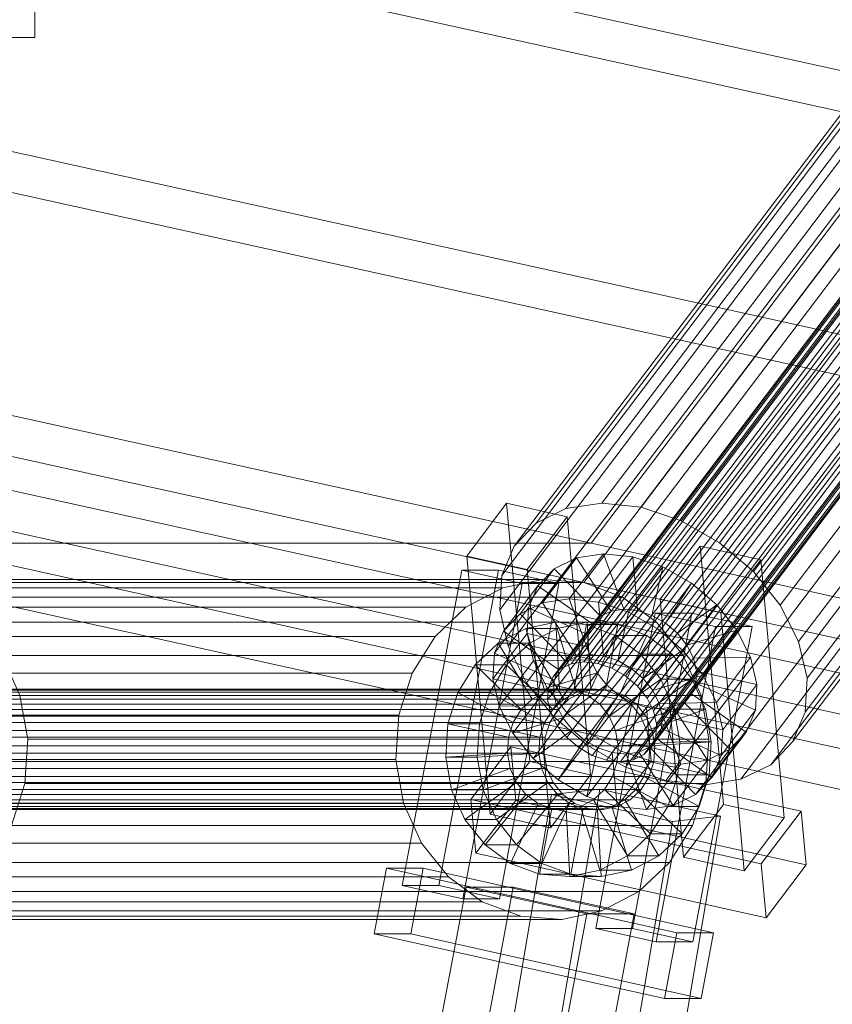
# Model space of a CAD drawing. Header units: millimetres. Extents: x -4738 to 65662, y -68080 to 6847.
# Tile 850 of 1056: x 21653 to 21774, y 1820 to 1967. Entities that reach past the tile are written whole.
import ezdxf

# ---------------------------------------------------------------- set-up
doc = ezdxf.new("R2010")
doc.units = ezdxf.units.MM
for name, color, linetype, lineweight in [('COTAS_P', 1, 'Continuous', 0), ('lateral_C02', 7, 'Continuous', 0), ('lateral_C10', 7, 'Continuous', 0)]:
    doc.layers.add(name, color=color, linetype=linetype, lineweight=lineweight)
doc.dimstyles.new('R19_100', dxfattribs={"dimtxt": 250, "dimasz": 150, "dimexe": 150, "dimexo": 80, "dimgap": 100, "dimtad": 1, "dimtih": 1, "dimtoh": 1, "dimdsep": 46, "dimcen": 0.09, "dimadec": 0, "dimazin": 0, "dimtfac": 1, "dimtdec": 4, "dimtofl": 0, "dimtmove": 0, "dimatfit": 3, "dimfxl": 1, "dimtolj": 1, "dimtzin": 0, "dimarcsym": 0})

# ---------------------------------------------------------------- blocks, each defined once
blk = doc.blocks.new('DIM_R30_4')
at = {"layer": 'COTAS_P'}
for p, q in [((15248.37, 1279.09), (24311.82, 4109.09)), ((24311.82, 4109.09), (24155.23, 4107.34)), ((24311.82, 4109.09), (24182.05, 4021.43)), ((24580.07, 3250), (24311.82, 4109.09)), ((15248.37, 1279.09), (15378.14, 1366.76)), ((15248.37, 1279.09), (15404.97, 1280.85)), ((15516.62, 420), (15248.37, 1279.09))]:
    blk.add_line(p, q, dxfattribs=at)
blk.add_text('9495 P', height=250, rotation=17.3406, dxfattribs=at).set_placement((19750.29, 2789.55))

msp = doc.modelspace()

# ---------------------------------------------------------------- linework, layer by layer
at = {"layer": 'lateral_C02'}
for p, q in [((21654.794, 1964.43), (21654.794, 1972.43)), ((21554.794, 1964.43), (21654.794, 1964.43))]:
    msp.add_line(p, q, dxfattribs=at)
at = {"layer": 'lateral_C10'}
for p, q in [((20904.735, 2151.434), (21788.789, 1956.452)), ((21787.69, 1950.571), (20903.637, 2145.554)), ((21686.976, 1888.998), (20802.922, 2083.981)), ((21737.773, 1888.998), (20853.72, 2083.981)), ((20801.824, 2078.101), (21685.877, 1883.118)), ((20852.621, 2078.101), (21736.674, 1883.118)), ((21835.006, 2021.449), (21739.351, 1894.974)), ((21829.662, 2020.641), (21734.008, 1894.167)), ((21840.874, 2020.826), (21745.22, 1894.351)), ((21825.208, 2018.457), (21729.554, 1891.982)), ((21846.868, 2018.813), (21751.214, 1892.339)), ((21844.163, 2016.945), (21733.204, 1870.234)), ((21845.741, 2017.719), (21734.782, 1871.008)), ((21847.634, 2018.005), (21736.676, 1871.295)), ((21849.714, 2017.784), (21738.755, 1871.074)), ((21851.838, 2017.071), (21740.879, 1870.361)), ((21843.007, 2015.736), (21732.049, 1869.025)), ((21853.861, 2015.914), (21742.902, 1869.204)), ((21852.579, 2015.549), (21756.925, 1889.074)), ((21821.947, 2015.045), (21726.293, 1888.57)), ((21842.353, 2014.174), (21731.394, 1867.464)), ((21855.646, 2014.393), (21744.688, 1867.683)), ((21731.286, 1865.656), (21842.245, 2012.367)), ((21857.072, 2012.611), (21746.113, 1865.9)), ((21857.617, 2011.255), (21761.963, 1884.781)), ((21820.101, 2010.638), (21724.447, 1884.164)), ((21842.691, 2010.436), (21731.732, 1863.726)), ((21858.04, 2010.689), (21747.081, 1863.978)), ((21843.659, 2008.514), (21732.7, 1861.804)), ((21858.486, 2008.758), (21747.527, 1862.048)), ((21845.084, 2006.732), (21734.125, 1860.022)), ((21858.377, 2006.951), (21747.419, 1860.24)), ((21724.142, 1879.062), (21819.796, 2005.537)), ((21846.87, 2005.211), (21735.911, 1858.5)), ((21857.723, 2005.389), (21746.765, 1858.679)), ((21861.64, 2006.225), (21765.986, 1879.751)), ((21848.893, 2004.054), (21737.934, 1857.344)), ((21856.568, 2004.18), (21745.609, 1857.47)), ((21851.017, 2003.341), (21740.058, 1856.631)), ((21853.096, 2003.12), (21742.138, 1856.41)), ((21854.99, 2003.406), (21744.031, 1856.696)), ((21864.373, 2000.801), (21768.719, 1874.326)), ((21821.053, 2000.088), (21725.399, 1873.614)), ((21823.786, 1994.664), (21728.132, 1868.19)), ((21865.63, 1995.352), (21769.976, 1868.878)), ((21865.325, 1990.251), (21769.671, 1863.776)), ((21827.809, 1989.634), (21732.155, 1863.159)), ((21863.479, 1985.844), (21767.825, 1859.37)), ((21832.847, 1985.34), (21737.193, 1858.866)), ((21838.558, 1982.076), (21742.904, 1855.602)), ((21860.218, 1982.432), (21764.564, 1855.958)), ((21844.552, 1980.064), (21748.898, 1853.589)), ((21855.764, 1980.248), (21760.11, 1853.774)), ((21850.421, 1979.44), (21754.766, 1852.966)), ((22494.427, 1761.469), (21610.374, 1956.452)), ((21737.773, 1888.998), (21788.789, 1956.452)), ((21609.275, 1950.571), (22493.328, 1755.589)), ((21787.69, 1950.571), (21736.674, 1883.118)), ((21725.171, 1894.949), (21719.22, 1887.079)), ((21734.194, 1892.944), (21725.171, 1894.949)), ((21728.647, 1856.434), (21725.171, 1894.949)), ((21734.008, 1894.167), (21739.351, 1894.974)), ((21739.351, 1894.974), (21745.22, 1894.351)), ((21729.554, 1891.982), (21734.008, 1894.167)), ((21745.22, 1894.351), (21751.214, 1892.339)), ((21726.293, 1888.57), (21729.554, 1891.982)), ((21728.242, 1885.075), (21734.194, 1892.944)), ((21734.194, 1892.944), (21737.669, 1854.429)), ((21751.214, 1892.339), (21756.925, 1889.074)), ((22520.231, 1694.015), (21636.178, 1888.998)), ((21636.178, 1888.998), (21686.976, 1888.998)), ((22571.029, 1694.015), (21686.976, 1888.998)), ((21686.976, 1888.998), (21737.773, 1888.998)), ((22621.826, 1694.015), (21737.773, 1888.998)), ((21756.925, 1889.074), (21761.963, 1884.781)), ((21724.447, 1884.164), (21726.293, 1888.57)), ((21739.593, 1887.434), (21734.491, 1880.688)), ((21739.593, 1887.434), (21735.596, 1886.829)), ((21742.627, 1879.164), (21739.593, 1887.434)), ((21743.983, 1886.967), (21739.593, 1887.434)), ((21754.043, 1888.534), (21748.091, 1880.664)), ((21763.065, 1886.529), (21754.043, 1888.534)), ((21757.518, 1850.019), (21754.043, 1888.534)), ((21719.22, 1887.079), (21728.242, 1885.075)), ((21719.22, 1887.079), (21722.695, 1848.564)), ((21735.596, 1886.829), (21730.494, 1880.084)), ((21735.596, 1886.829), (21732.264, 1885.195)), ((21740.734, 1878.878), (21735.596, 1886.829)), ((21743.983, 1886.967), (21738.881, 1880.222)), ((21744.707, 1878.943), (21743.983, 1886.967)), ((21748.466, 1885.462), (21743.983, 1886.967)), ((21757.113, 1878.659), (21763.065, 1886.529)), ((21763.065, 1886.529), (21766.54, 1848.014)), ((21718.465, 1884.977), (21709.608, 1837.952)), ((21715.078, 1837.952), (21723.936, 1884.977)), ((21723.936, 1884.977), (21718.465, 1884.977)), ((21718.465, 1884.977), (21727.484, 1882.972)), ((21732.954, 1882.972), (21723.936, 1884.977)), ((21732.264, 1885.195), (21727.163, 1878.45)), ((21731.717, 1846.56), (21728.242, 1885.075)), ((21732.264, 1885.195), (21729.825, 1882.643)), ((21739.156, 1878.104), (21732.264, 1885.195)), ((21748.466, 1885.462), (21743.365, 1878.717)), ((21746.831, 1878.23), (21748.466, 1885.462)), ((21752.738, 1883.02), (21748.466, 1885.462)), ((21761.963, 1884.781), (21765.986, 1879.751)), ((21730.586, 1883.588), (21628.991, 1883.588)), ((21685.877, 1883.118), (21635.079, 1883.118)), ((21635.079, 1883.118), (22519.132, 1688.135)), ((21736.674, 1883.118), (21635.079, 1883.118)), ((21736.674, 1883.118), (21685.877, 1883.118)), ((21685.877, 1883.118), (22569.93, 1688.135)), ((21724.142, 1879.062), (21724.447, 1884.164)), ((21730.586, 1883.588), (21724.593, 1882.331)), ((21736.674, 1883.118), (21730.586, 1883.588)), ((21736.674, 1883.118), (22620.727, 1688.135)), ((21742.443, 1880.952), (21736.674, 1883.118)), ((21752.738, 1883.02), (21747.637, 1876.275)), ((21748.854, 1877.074), (21752.738, 1883.02)), ((21756.507, 1879.808), (21752.738, 1883.02)), ((21724.593, 1882.331), (21622.998, 1882.331)), ((21718.626, 1835.947), (21727.484, 1882.972)), ((21724.593, 1882.331), (21719.104, 1879.431)), ((21732.954, 1882.972), (21724.096, 1835.947)), ((21729.825, 1882.643), (21724.723, 1875.898)), ((21727.484, 1882.972), (21732.954, 1882.972)), ((21729.825, 1882.643), (21728.444, 1879.347)), ((21738, 1876.895), (21729.825, 1882.643)), ((21742.443, 1880.952), (21640.848, 1880.952)), ((21727.163, 1878.45), (21730.494, 1880.084)), ((21730.494, 1880.084), (21734.491, 1880.688)), ((21730.494, 1880.084), (21735.632, 1872.133)), ((21734.491, 1880.688), (21737.526, 1872.419)), ((21734.491, 1880.688), (21738.881, 1880.222)), ((21738.881, 1880.222), (21739.605, 1872.198)), ((21738.881, 1880.222), (21743.365, 1878.717)), ((21747.499, 1877.238), (21742.443, 1880.952)), ((21748.091, 1880.664), (21757.113, 1878.659)), ((21748.091, 1880.664), (21751.566, 1842.149)), ((21719.104, 1879.431), (21617.509, 1879.431)), ((21719.104, 1879.431), (21714.493, 1875.086)), ((21728.444, 1879.347), (21723.342, 1872.601)), ((21725.399, 1873.614), (21724.142, 1879.062)), ((21728.444, 1879.347), (21728.216, 1875.531)), ((21737.346, 1875.334), (21728.444, 1879.347)), ((21735.632, 1872.133), (21740.734, 1878.878)), ((21737.526, 1872.419), (21742.627, 1879.164)), ((21739.156, 1878.104), (21740.734, 1878.878)), ((21739.605, 1872.198), (21744.707, 1878.943)), ((21740.734, 1878.878), (21742.627, 1879.164)), ((21743.365, 1878.717), (21741.729, 1871.485)), ((21742.627, 1879.164), (21744.707, 1878.943)), ((21743.365, 1878.717), (21747.637, 1876.275)), ((21744.707, 1878.943), (21746.831, 1878.23)), ((21750.639, 1875.552), (21756.507, 1879.808)), ((21756.507, 1879.808), (21751.406, 1873.063)), ((21759.516, 1876.046), (21756.507, 1879.808)), ((21760.588, 1840.144), (21757.113, 1878.659)), ((21765.986, 1879.751), (21768.719, 1874.326)), ((21747.499, 1877.238), (21645.904, 1877.238)), ((21724.723, 1875.898), (21727.163, 1878.45)), ((21727.163, 1878.45), (21734.054, 1871.359)), ((21728.019, 1876.259), (21732.502, 1877.2)), ((21732.502, 1877.2), (21733.053, 1867.218)), ((21737.191, 1877.2), (21732.502, 1877.2)), ((21732.502, 1877.2), (21737.056, 1876.848)), ((21737.191, 1877.2), (21732.708, 1876.259)), ((21734.054, 1871.359), (21739.156, 1878.104)), ((21737.742, 1867.218), (21737.191, 1877.2)), ((21741.745, 1876.848), (21737.191, 1877.2)), ((21738, 1876.895), (21739.156, 1878.104)), ((21747.323, 1878.562), (21738.465, 1831.536)), ((21741.729, 1871.485), (21746.831, 1878.23)), ((21743.936, 1831.536), (21752.794, 1878.562)), ((21746.831, 1878.23), (21748.854, 1877.074)), ((21752.794, 1878.562), (21747.323, 1878.562)), ((21747.323, 1878.562), (21756.341, 1876.557)), ((21751.498, 1872.229), (21747.499, 1877.238)), ((21761.812, 1876.557), (21752.794, 1878.562)), ((21723.342, 1872.601), (21724.723, 1875.898)), ((21723.913, 1874.09), (21728.019, 1876.259)), ((21724.723, 1875.898), (21732.899, 1870.15)), ((21728.019, 1876.259), (21730.93, 1866.772)), ((21732.708, 1876.259), (21728.019, 1876.259)), ((21732.708, 1876.259), (21728.602, 1874.09)), ((21735.619, 1866.772), (21732.708, 1876.259)), ((21732.899, 1870.15), (21738, 1876.895)), ((21737.056, 1876.848), (21735.211, 1867.051)), ((21741.745, 1876.848), (21737.056, 1876.848)), ((21737.056, 1876.848), (21741.371, 1875.228)), ((21737.346, 1875.334), (21738, 1876.895)), ((21739.9, 1867.051), (21741.745, 1876.848)), ((21746.06, 1875.228), (21741.745, 1876.848)), ((21743.753, 1870.328), (21748.854, 1877.074)), ((21747.637, 1876.275), (21743.753, 1870.328)), ((21747.484, 1829.532), (21756.341, 1876.557)), ((21747.637, 1876.275), (21751.406, 1873.063)), ((21748.854, 1877.074), (21750.639, 1875.552)), ((21752.065, 1873.77), (21759.516, 1876.046)), ((21761.812, 1876.557), (21752.954, 1829.532)), ((21759.516, 1876.046), (21754.415, 1869.3)), ((21756.341, 1876.557), (21761.812, 1876.557)), ((21761.561, 1871.988), (21759.516, 1876.046)), ((21714.493, 1875.086), (21612.899, 1875.086)), ((21714.493, 1875.086), (21711.074, 1869.593)), ((21723.114, 1868.785), (21728.216, 1875.531)), ((21728.216, 1875.531), (21737.238, 1873.526)), ((21728.216, 1875.531), (21729.156, 1871.455)), ((21732.245, 1868.588), (21737.346, 1875.334)), ((21737.238, 1873.526), (21737.346, 1875.334)), ((21741.371, 1875.228), (21737.255, 1866.284)), ((21746.06, 1875.228), (21741.371, 1875.228)), ((21741.371, 1875.228), (21745.153, 1872.45)), ((21741.944, 1866.284), (21746.06, 1875.228)), ((21745.538, 1868.807), (21750.639, 1875.552)), ((21749.842, 1872.45), (21746.06, 1875.228)), ((21750.639, 1875.552), (21752.065, 1873.77)), ((21768.719, 1874.326), (21769.976, 1868.878)), ((21720.464, 1870.84), (21723.913, 1874.09)), ((21723.913, 1874.09), (21728.985, 1865.745)), ((21728.602, 1874.09), (21723.913, 1874.09)), ((21728.602, 1874.09), (21725.153, 1870.84)), ((21728.132, 1868.19), (21725.399, 1873.614)), ((21733.674, 1865.745), (21728.602, 1874.09)), ((21737.238, 1873.526), (21732.137, 1866.781)), ((21737.684, 1871.595), (21737.238, 1873.526)), ((21751.406, 1873.063), (21745.538, 1868.807)), ((21746.963, 1867.025), (21752.065, 1873.77)), ((21751.406, 1873.063), (21754.415, 1869.3)), ((21752.065, 1873.77), (21753.033, 1871.848)), ((21649.903, 1872.229), (21652.573, 1866.266)), ((21751.498, 1872.229), (21649.903, 1872.229)), ((21723.114, 1868.785), (21723.342, 1872.601)), ((21723.342, 1872.601), (21732.245, 1868.588)), ((21729.156, 1871.455), (21724.055, 1864.71)), ((21737.684, 1871.595), (21729.156, 1871.455)), ((21729.156, 1871.455), (21731.2, 1867.398)), ((21732.582, 1864.85), (21737.684, 1871.595)), ((21734.054, 1871.359), (21732.899, 1870.15)), ((21735.632, 1872.133), (21734.054, 1871.359)), ((21734.782, 1871.008), (21736.676, 1871.295)), ((21737.526, 1872.419), (21735.632, 1872.133)), ((21736.676, 1871.295), (21738.755, 1871.074)), ((21739.605, 1872.198), (21737.526, 1872.419)), ((21738.652, 1869.673), (21737.684, 1871.595)), ((21745.153, 1872.45), (21739.046, 1864.968)), ((21741.729, 1871.485), (21739.605, 1872.198)), ((21743.753, 1870.328), (21741.729, 1871.485)), ((21743.735, 1864.968), (21749.842, 1872.45)), ((21749.842, 1872.45), (21745.153, 1872.45)), ((21745.153, 1872.45), (21748.145, 1868.703)), ((21747.932, 1865.103), (21753.033, 1871.848)), ((21752.834, 1868.703), (21749.842, 1872.45)), ((21754.168, 1866.266), (21751.498, 1872.229)), ((21753.033, 1871.848), (21761.561, 1871.988)), ((21753.033, 1871.848), (21753.478, 1869.917)), ((21761.561, 1871.988), (21756.459, 1865.243)), ((21762.501, 1867.913), (21761.561, 1871.988)), ((21717.907, 1866.731), (21720.464, 1870.84)), ((21720.464, 1870.84), (21727.351, 1864.205)), ((21725.153, 1870.84), (21720.464, 1870.84)), ((21725.153, 1870.84), (21722.596, 1866.731)), ((21732.04, 1864.205), (21725.153, 1870.84)), ((21732.049, 1869.025), (21733.204, 1870.234)), ((21732.899, 1870.15), (21732.245, 1868.588)), ((21733.204, 1870.234), (21734.782, 1871.008)), ((21738.755, 1871.074), (21740.879, 1870.361)), ((21740.879, 1870.361), (21742.902, 1869.204)), ((21745.538, 1868.807), (21743.753, 1870.328)), ((21748.377, 1863.172), (21753.478, 1869.917)), ((21753.478, 1869.917), (21753.37, 1868.11)), ((21753.478, 1869.917), (21762.501, 1867.913)), ((21711.074, 1869.593), (21609.48, 1869.593)), ((21711.074, 1869.593), (21709.081, 1863.326)), ((21732.137, 1866.781), (21723.114, 1868.785)), ((21724.055, 1864.71), (21723.114, 1868.785)), ((21738.652, 1869.673), (21731.2, 1867.398)), ((21731.394, 1867.464), (21732.049, 1869.025)), ((21732.245, 1868.588), (21732.137, 1866.781)), ((21733.55, 1862.928), (21738.652, 1869.673)), ((21740.077, 1867.891), (21738.652, 1869.673)), ((21748.145, 1868.703), (21740.463, 1863.193)), ((21742.902, 1869.204), (21744.688, 1867.683)), ((21745.152, 1863.193), (21752.834, 1868.703)), ((21746.963, 1867.025), (21745.538, 1868.807)), ((21754.415, 1869.3), (21746.963, 1867.025)), ((21752.834, 1868.703), (21748.145, 1868.703)), ((21748.145, 1868.703), (21750.142, 1864.242)), ((21754.831, 1864.242), (21752.834, 1868.703)), ((21754.415, 1869.3), (21756.459, 1865.243)), ((21769.976, 1868.878), (21769.671, 1863.776)), ((21738.524, 1867.218), (21622.862, 1867.218)), ((21740.681, 1867.051), (21625.019, 1867.051)), ((21731.2, 1867.398), (21726.099, 1860.652)), ((21732.155, 1863.159), (21728.132, 1868.19)), ((21733.053, 1867.218), (21730.93, 1866.772)), ((21731.2, 1867.398), (21734.21, 1863.635)), ((21731.286, 1865.656), (21731.394, 1867.464)), ((21733.053, 1867.218), (21737.742, 1867.218)), ((21735.211, 1867.051), (21733.053, 1867.218)), ((21740.077, 1867.891), (21734.21, 1863.635)), ((21734.976, 1861.146), (21740.077, 1867.891)), ((21735.211, 1867.051), (21739.9, 1867.051)), ((21737.255, 1866.284), (21735.211, 1867.051)), ((21735.619, 1866.772), (21737.742, 1867.218)), ((21738.524, 1867.218), (21736.4, 1866.772)), ((21737.742, 1867.218), (21739.9, 1867.051)), ((21740.681, 1867.051), (21738.524, 1867.218)), ((21739.9, 1867.051), (21741.944, 1866.284)), ((21741.863, 1866.37), (21740.077, 1867.891)), ((21742.725, 1866.284), (21740.681, 1867.051)), ((21744.688, 1867.683), (21746.113, 1865.9)), ((21747.932, 1865.103), (21746.963, 1867.025)), ((21748.269, 1861.364), (21753.37, 1868.11)), ((21753.37, 1868.11), (21752.716, 1866.548)), ((21753.37, 1868.11), (21762.273, 1864.097)), ((21762.501, 1867.913), (21757.399, 1861.167)), ((21762.273, 1864.097), (21762.501, 1867.913)), ((21734.456, 1865.745), (21618.794, 1865.745)), ((21736.4, 1866.772), (21620.739, 1866.772)), ((21742.725, 1866.284), (21627.063, 1866.284)), ((21652.573, 1866.266), (21653.731, 1859.756)), ((21754.168, 1866.266), (21652.573, 1866.266)), ((21716.415, 1862.043), (21717.907, 1866.731)), ((21717.907, 1866.731), (21726.14, 1862.259)), ((21722.596, 1866.731), (21717.907, 1866.731)), ((21722.596, 1866.731), (21721.104, 1862.043)), ((21730.829, 1862.259), (21722.596, 1866.731)), ((21728.985, 1865.745), (21727.351, 1864.205)), ((21730.93, 1866.772), (21728.985, 1865.745)), ((21728.985, 1865.745), (21733.674, 1865.745)), ((21730.93, 1866.772), (21735.619, 1866.772)), ((21731.732, 1863.726), (21731.286, 1865.656)), ((21732.04, 1864.205), (21733.674, 1865.745)), ((21732.137, 1866.781), (21732.582, 1864.85)), ((21734.456, 1865.745), (21732.822, 1864.205)), ((21733.674, 1865.745), (21735.619, 1866.772)), ((21736.4, 1866.772), (21734.456, 1865.745)), ((21736.761, 1859.624), (21741.863, 1866.37)), ((21737.255, 1866.284), (21741.944, 1866.284)), ((21739.046, 1864.968), (21737.255, 1866.284)), ((21741.863, 1866.37), (21737.978, 1860.423)), ((21743.886, 1865.213), (21741.863, 1866.37)), ((21741.944, 1866.284), (21743.735, 1864.968)), ((21744.517, 1864.968), (21742.725, 1866.284)), ((21746.113, 1865.9), (21747.081, 1863.978)), ((21747.615, 1859.803), (21752.716, 1866.548)), ((21752.716, 1866.548), (21751.561, 1865.339)), ((21752.716, 1866.548), (21760.892, 1860.8)), ((21755.325, 1859.756), (21754.168, 1866.266)), ((21732.822, 1864.205), (21617.16, 1864.205)), ((21744.517, 1864.968), (21628.855, 1864.968)), ((21724.055, 1864.71), (21732.582, 1864.85)), ((21726.099, 1860.652), (21724.055, 1864.71)), ((21727.351, 1864.205), (21726.14, 1862.259)), ((21727.351, 1864.205), (21732.04, 1864.205)), ((21730.829, 1862.259), (21732.04, 1864.205)), ((21732.822, 1864.205), (21731.61, 1862.259)), ((21732.582, 1864.85), (21733.55, 1862.928)), ((21738.785, 1858.468), (21743.886, 1865.213)), ((21739.046, 1864.968), (21743.735, 1864.968)), ((21740.463, 1863.193), (21739.046, 1864.968)), ((21740.908, 1857.755), (21746.01, 1864.5)), ((21750.142, 1864.242), (21741.409, 1861.08)), ((21743.886, 1865.213), (21742.25, 1857.981)), ((21742.988, 1857.534), (21748.089, 1864.279)), ((21743.735, 1864.968), (21745.152, 1863.193)), ((21746.01, 1864.5), (21743.886, 1865.213)), ((21745.934, 1863.193), (21744.517, 1864.968)), ((21744.881, 1857.82), (21749.983, 1864.565)), ((21748.089, 1864.279), (21746.01, 1864.5)), ((21746.01, 1864.5), (21746.734, 1856.476)), ((21746.098, 1861.08), (21754.831, 1864.242)), ((21746.459, 1858.594), (21751.561, 1865.339)), ((21747.081, 1863.978), (21747.527, 1862.048)), ((21756.459, 1865.243), (21747.932, 1865.103)), ((21748.377, 1863.172), (21747.932, 1865.103)), ((21749.983, 1864.565), (21748.089, 1864.279)), ((21748.089, 1864.279), (21751.124, 1856.01)), ((21751.561, 1865.339), (21749.983, 1864.565)), ((21749.983, 1864.565), (21755.121, 1856.614)), ((21754.831, 1864.242), (21750.142, 1864.242)), ((21750.142, 1864.242), (21751.008, 1859.372)), ((21751.561, 1865.339), (21758.453, 1858.248)), ((21755.697, 1859.372), (21754.831, 1864.242)), ((21756.459, 1865.243), (21757.399, 1861.167)), ((21762.273, 1864.097), (21757.171, 1857.351)), ((21760.892, 1860.8), (21762.273, 1864.097)), ((21607.486, 1863.326), (21709.081, 1863.326)), ((21745.934, 1863.193), (21630.272, 1863.193)), ((21709.081, 1863.326), (21708.648, 1856.712)), ((21726.099, 1860.652), (21733.55, 1862.928)), ((21734.21, 1863.635), (21729.108, 1856.89)), ((21732.7, 1861.804), (21731.732, 1863.726)), ((21737.193, 1858.866), (21732.155, 1863.159)), ((21733.55, 1862.928), (21734.976, 1861.146)), ((21734.21, 1863.635), (21737.978, 1860.423)), ((21740.463, 1863.193), (21745.152, 1863.193)), ((21741.409, 1861.08), (21740.463, 1863.193)), ((21745.152, 1863.193), (21746.098, 1861.08)), ((21746.88, 1861.08), (21745.934, 1863.193)), ((21748.269, 1861.364), (21748.377, 1863.172)), ((21757.399, 1861.167), (21748.377, 1863.172)), ((21769.671, 1863.776), (21767.825, 1859.37)), ((21731.61, 1862.259), (21615.949, 1862.259)), ((21746.88, 1861.08), (21631.218, 1861.08)), ((21716.092, 1857.096), (21716.415, 1862.043)), ((21725.433, 1860.038), (21716.415, 1862.043)), ((21716.415, 1862.043), (21721.104, 1862.043)), ((21721.104, 1862.043), (21720.781, 1857.096)), ((21721.104, 1862.043), (21730.122, 1860.038)), ((21726.14, 1862.259), (21725.433, 1860.038)), ((21726.14, 1862.259), (21730.829, 1862.259)), ((21729.108, 1856.89), (21734.976, 1861.146)), ((21730.122, 1860.038), (21730.829, 1862.259)), ((21731.61, 1862.259), (21730.904, 1860.038)), ((21734.125, 1860.022), (21732.7, 1861.804)), ((21734.976, 1861.146), (21736.761, 1859.624)), ((21741.409, 1861.08), (21746.098, 1861.08)), ((21741.819, 1858.773), (21741.409, 1861.08)), ((21746.098, 1861.08), (21746.508, 1858.773)), ((21747.29, 1858.773), (21746.88, 1861.08)), ((21747.527, 1862.048), (21747.419, 1860.24)), ((21747.615, 1859.803), (21748.269, 1861.364)), ((21757.171, 1857.351), (21748.269, 1861.364)), ((21757.399, 1861.167), (21757.171, 1857.351)), ((21615.242, 1860.038), (21730.904, 1860.038)), ((21653.731, 1859.756), (21653.298, 1853.142)), ((21755.325, 1859.756), (21653.731, 1859.756)), ((21725.433, 1860.038), (21725.28, 1857.695)), ((21730.122, 1860.038), (21725.433, 1860.038)), ((21729.108, 1856.89), (21726.099, 1860.652)), ((21729.969, 1857.695), (21730.122, 1860.038)), ((21730.904, 1860.038), (21730.751, 1857.695)), ((21737.978, 1860.423), (21732.877, 1853.678)), ((21732.877, 1853.678), (21736.761, 1859.624)), ((21735.911, 1858.5), (21734.125, 1860.022)), ((21736.761, 1859.624), (21738.785, 1858.468)), ((21737.978, 1860.423), (21742.25, 1857.981)), ((21746.459, 1858.594), (21747.615, 1859.803)), ((21747.419, 1860.24), (21746.765, 1858.679)), ((21755.79, 1854.055), (21747.615, 1859.803)), ((21754.893, 1853.142), (21755.325, 1859.756)), ((21760.892, 1860.8), (21755.79, 1854.055)), ((21758.453, 1858.248), (21760.892, 1860.8)), ((21747.29, 1858.773), (21631.628, 1858.773)), ((21725.795, 1858.64), (21719.843, 1850.771)), ((21769.102, 1849.017), (21725.795, 1858.64)), ((21726.519, 1850.616), (21725.795, 1858.64)), ((21737.934, 1857.344), (21735.911, 1858.5)), ((21737.149, 1851.236), (21738.785, 1858.468)), ((21742.904, 1855.602), (21737.193, 1858.866)), ((21738.785, 1858.468), (21740.908, 1857.755)), ((21741.666, 1856.43), (21741.819, 1858.773)), ((21751.008, 1859.372), (21741.819, 1858.773)), ((21741.819, 1858.773), (21746.508, 1858.773)), ((21744.881, 1857.82), (21746.459, 1858.594)), ((21746.765, 1858.679), (21745.609, 1857.47)), ((21746.508, 1858.773), (21746.355, 1856.43)), ((21753.351, 1851.503), (21746.459, 1858.594)), ((21746.508, 1858.773), (21755.697, 1859.372)), ((21747.137, 1856.43), (21747.29, 1858.773)), ((21751.008, 1859.372), (21750.684, 1854.425)), ((21755.697, 1859.372), (21751.008, 1859.372)), ((21758.453, 1858.248), (21753.351, 1851.503)), ((21755.121, 1856.614), (21758.453, 1858.248)), ((21755.373, 1854.425), (21755.697, 1859.372)), ((21767.825, 1859.37), (21764.564, 1855.958)), ((21708.648, 1856.712), (21607.053, 1856.712)), ((21730.751, 1857.695), (21615.089, 1857.695)), ((21708.648, 1856.712), (21709.806, 1850.202)), ((21716.092, 1857.096), (21725.28, 1857.695)), ((21716.958, 1852.226), (21716.092, 1857.096)), ((21720.781, 1857.096), (21716.092, 1857.096)), ((21729.969, 1857.695), (21720.781, 1857.096)), ((21720.781, 1857.096), (21721.647, 1852.226)), ((21725.28, 1857.695), (21725.69, 1855.388)), ((21725.28, 1857.695), (21729.969, 1857.695)), ((21732.877, 1853.678), (21729.108, 1856.89)), ((21730.379, 1855.388), (21729.969, 1857.695)), ((21730.751, 1857.695), (21731.161, 1855.388)), ((21742.25, 1857.981), (21737.149, 1851.236)), ((21740.058, 1856.631), (21737.934, 1857.344)), ((21742.138, 1856.41), (21740.058, 1856.631)), ((21741.632, 1849.731), (21740.908, 1857.755)), ((21740.908, 1857.755), (21742.988, 1857.534)), ((21744.031, 1856.696), (21742.138, 1856.41)), ((21742.25, 1857.981), (21746.734, 1856.476)), ((21742.988, 1857.534), (21744.881, 1857.82)), ((21746.022, 1849.264), (21742.988, 1857.534)), ((21745.609, 1857.47), (21744.031, 1856.696)), ((21750.019, 1849.869), (21744.881, 1857.82)), ((21755.121, 1856.614), (21750.019, 1849.869)), ((21751.124, 1856.01), (21755.121, 1856.614)), ((21757.171, 1857.351), (21755.79, 1854.055)), ((21731.161, 1855.388), (21615.499, 1855.388)), ((21747.137, 1856.43), (21631.475, 1856.43)), ((21716.958, 1852.226), (21725.69, 1855.388)), ((21730.379, 1855.388), (21721.647, 1852.226)), ((21722.695, 1848.564), (21728.647, 1856.434)), ((21725.69, 1855.388), (21726.636, 1853.275)), ((21725.69, 1855.388), (21730.379, 1855.388)), ((21728.647, 1856.434), (21737.669, 1854.429)), ((21731.325, 1853.275), (21730.379, 1855.388)), ((21731.161, 1855.388), (21732.107, 1853.275)), ((21740.96, 1854.209), (21741.666, 1856.43)), ((21746.734, 1856.476), (21741.632, 1849.731)), ((21750.684, 1854.425), (21741.666, 1856.43)), ((21741.666, 1856.43), (21746.355, 1856.43)), ((21748.898, 1853.589), (21742.904, 1855.602)), ((21746.355, 1856.43), (21745.649, 1854.209)), ((21751.124, 1856.01), (21746.022, 1849.264)), ((21746.355, 1856.43), (21755.373, 1854.425)), ((21746.43, 1854.209), (21747.137, 1856.43)), ((21746.734, 1856.476), (21751.124, 1856.01)), ((21764.564, 1855.958), (21760.11, 1853.774)), ((21746.43, 1854.209), (21630.768, 1854.209)), ((21737.669, 1854.429), (21731.717, 1846.56)), ((21737.149, 1851.236), (21732.877, 1853.678)), ((21739.748, 1852.263), (21740.96, 1854.209)), ((21749.193, 1849.737), (21740.96, 1854.209)), ((21740.96, 1854.209), (21745.649, 1854.209)), ((21745.649, 1854.209), (21744.437, 1852.263)), ((21745.219, 1852.263), (21746.43, 1854.209)), ((21745.649, 1854.209), (21753.882, 1849.737)), ((21750.684, 1854.425), (21749.193, 1849.737)), ((21755.373, 1854.425), (21750.684, 1854.425)), ((21755.79, 1854.055), (21753.351, 1851.503)), ((21753.882, 1849.737), (21755.373, 1854.425)), ((21760.11, 1853.774), (21754.766, 1852.966)), ((21732.107, 1853.275), (21616.445, 1853.275)), ((21745.219, 1852.263), (21629.557, 1852.263)), ((21653.298, 1853.142), (21651.304, 1846.875)), ((21754.893, 1853.142), (21653.298, 1853.142)), ((21718.955, 1847.765), (21716.958, 1852.226)), ((21721.647, 1852.226), (21716.958, 1852.226)), ((21718.955, 1847.765), (21726.636, 1853.275)), ((21721.647, 1852.226), (21723.644, 1847.765)), ((21731.325, 1853.275), (21723.644, 1847.765)), ((21726.636, 1853.275), (21728.053, 1851.5)), ((21726.636, 1853.275), (21731.325, 1853.275)), ((21728.704, 1791.478), (21739.044, 1852.306)), ((21732.742, 1851.5), (21731.325, 1853.275)), ((21739.044, 1852.306), (21731.865, 1851.492)), ((21732.107, 1853.275), (21733.524, 1851.5)), ((21738.114, 1850.723), (21739.748, 1852.263)), ((21757.08, 1848.295), (21739.044, 1852.306)), ((21746.635, 1845.628), (21739.748, 1852.263)), ((21739.748, 1852.263), (21744.437, 1852.263)), ((21744.437, 1852.263), (21742.803, 1850.723)), ((21743.585, 1850.723), (21745.219, 1852.263)), ((21744.437, 1852.263), (21751.324, 1845.628)), ((21754.766, 1852.966), (21748.898, 1853.589)), ((21752.899, 1846.875), (21754.893, 1853.142)), ((21733.524, 1851.5), (21617.862, 1851.5)), ((21743.585, 1850.723), (21627.923, 1850.723)), ((21719.843, 1850.771), (21763.15, 1841.148)), ((21719.843, 1850.771), (21720.567, 1842.747)), ((21731.865, 1851.492), (21721.525, 1790.665)), ((21721.946, 1844.018), (21728.053, 1851.5)), ((21732.742, 1851.5), (21726.635, 1844.018)), ((21728.053, 1851.5), (21729.845, 1850.184)), ((21728.053, 1851.5), (21732.742, 1851.5)), ((21731.865, 1851.492), (21749.901, 1847.482)), ((21734.534, 1850.184), (21732.742, 1851.5)), ((21733.524, 1851.5), (21735.315, 1850.184)), ((21736.17, 1849.696), (21738.114, 1850.723)), ((21741.632, 1849.731), (21737.149, 1851.236)), ((21743.186, 1842.378), (21738.114, 1850.723)), ((21738.114, 1850.723), (21742.803, 1850.723)), ((21742.803, 1850.723), (21740.859, 1849.696)), ((21741.64, 1849.696), (21743.585, 1850.723)), ((21742.803, 1850.723), (21747.875, 1842.378)), ((21753.351, 1851.503), (21750.019, 1849.869)), ((21709.806, 1850.202), (21608.211, 1850.202)), ((21735.315, 1850.184), (21619.654, 1850.184)), ((21737.359, 1849.417), (21621.698, 1849.417)), ((21739.517, 1849.25), (21623.855, 1849.25)), ((21741.64, 1849.696), (21625.978, 1849.696)), ((21709.806, 1850.202), (21712.475, 1844.239)), ((21720.567, 1842.747), (21726.519, 1850.616)), ((21725.728, 1841.24), (21729.845, 1850.184)), ((21726.519, 1850.616), (21769.826, 1840.993)), ((21729.845, 1850.184), (21731.889, 1849.417)), ((21729.845, 1850.184), (21734.534, 1850.184)), ((21730.044, 1839.62), (21731.889, 1849.417)), ((21734.534, 1850.184), (21730.417, 1841.24)), ((21731.889, 1849.417), (21734.046, 1849.25)), ((21731.889, 1849.417), (21736.578, 1849.417)), ((21734.046, 1849.25), (21736.17, 1849.696)), ((21734.598, 1839.268), (21734.046, 1849.25)), ((21734.046, 1849.25), (21738.735, 1849.25)), ((21736.578, 1849.417), (21734.534, 1850.184)), ((21736.578, 1849.417), (21734.733, 1839.62)), ((21735.315, 1850.184), (21737.359, 1849.417)), ((21739.08, 1840.209), (21736.17, 1849.696)), ((21736.17, 1849.696), (21740.859, 1849.696)), ((21738.735, 1849.25), (21736.578, 1849.417)), ((21737.359, 1849.417), (21739.517, 1849.25)), ((21740.859, 1849.696), (21738.735, 1849.25)), ((21738.735, 1849.25), (21739.287, 1839.268)), ((21739.517, 1849.25), (21741.64, 1849.696)), ((21740.859, 1849.696), (21743.769, 1840.209)), ((21746.022, 1849.264), (21741.632, 1849.731)), ((21750.019, 1849.869), (21746.022, 1849.264)), ((21749.193, 1849.737), (21746.635, 1845.628)), ((21753.882, 1849.737), (21749.193, 1849.737)), ((21751.324, 1845.628), (21753.882, 1849.737)), ((21751.566, 1842.149), (21757.518, 1850.019)), ((21757.518, 1850.019), (21766.54, 1848.014)), ((21721.946, 1844.018), (21718.955, 1847.765)), ((21723.644, 1847.765), (21718.955, 1847.765)), ((21731.717, 1846.56), (21722.695, 1848.564)), ((21723.644, 1847.765), (21726.635, 1844.018)), ((21746.74, 1787.468), (21757.08, 1848.295)), ((21749.901, 1847.482), (21757.08, 1848.295)), ((21766.54, 1848.014), (21760.588, 1840.144)), ((21763.15, 1841.148), (21769.102, 1849.017)), ((21769.102, 1849.017), (21769.826, 1840.993)), ((21752.899, 1846.875), (21651.304, 1846.875)), ((21739.561, 1786.654), (21749.901, 1847.482)), ((21749.48, 1841.382), (21752.899, 1846.875)), ((21746.635, 1845.628), (21743.186, 1842.378)), ((21751.324, 1845.628), (21746.635, 1845.628)), ((21747.875, 1842.378), (21751.324, 1845.628)), ((21712.475, 1844.239), (21610.881, 1844.239)), ((21712.475, 1844.239), (21716.474, 1839.23)), ((21725.728, 1841.24), (21721.946, 1844.018)), ((21726.635, 1844.018), (21721.946, 1844.018)), ((21726.635, 1844.018), (21730.417, 1841.24)), ((21763.874, 1833.124), (21720.567, 1842.747)), ((21743.186, 1842.378), (21739.08, 1840.209)), ((21747.875, 1842.378), (21743.186, 1842.378)), ((21743.769, 1840.209), (21747.875, 1842.378)), ((21760.588, 1840.144), (21751.566, 1842.149)), ((21749.48, 1841.382), (21647.886, 1841.382)), ((21707.271, 1840.512), (21705.426, 1830.715)), ((21712.742, 1840.512), (21707.271, 1840.512)), ((21707.271, 1840.512), (21750.558, 1830.889)), ((21710.896, 1830.715), (21712.742, 1840.512)), ((21756.029, 1830.889), (21712.742, 1840.512)), ((21730.044, 1839.62), (21725.728, 1841.24)), ((21730.417, 1841.24), (21725.728, 1841.24)), ((21730.417, 1841.24), (21734.733, 1839.62)), ((21744.869, 1837.037), (21749.48, 1841.382)), ((21763.874, 1833.124), (21763.15, 1841.148)), ((21769.826, 1840.993), (21763.874, 1833.124)), ((21716.474, 1839.23), (21614.88, 1839.23)), ((21716.474, 1839.23), (21721.531, 1835.516)), ((21734.598, 1839.268), (21730.044, 1839.62)), ((21734.733, 1839.62), (21730.044, 1839.62)), ((21739.08, 1840.209), (21734.598, 1839.268)), ((21739.287, 1839.268), (21734.598, 1839.268)), ((21734.733, 1839.62), (21739.287, 1839.268)), ((21743.769, 1840.209), (21739.08, 1840.209)), ((21739.287, 1839.268), (21743.769, 1840.209)), ((21718.626, 1835.947), (21709.608, 1837.952)), ((21709.608, 1837.952), (21715.078, 1837.952)), ((21719.115, 1837.706), (21710.331, 1791.072)), ((21715.078, 1837.952), (21724.096, 1835.947)), ((21717.364, 1791.072), (21726.149, 1837.706)), ((21719.115, 1837.706), (21737.151, 1833.696)), ((21726.149, 1837.706), (21719.115, 1837.706)), ((21744.185, 1833.696), (21726.149, 1837.706)), ((21744.869, 1837.037), (21643.275, 1837.037)), ((21739.38, 1834.137), (21744.869, 1837.037)), ((21721.531, 1835.516), (21619.936, 1835.516)), ((21724.096, 1835.947), (21718.626, 1835.947)), ((21721.531, 1835.516), (21727.3, 1833.35)), ((21727.3, 1833.35), (21625.705, 1833.35)), ((21739.38, 1834.137), (21637.786, 1834.137)), ((21727.3, 1833.35), (21733.388, 1832.88)), ((21728.367, 1787.063), (21737.151, 1833.696)), ((21733.388, 1832.88), (21739.38, 1834.137)), ((21735.401, 1787.063), (21744.185, 1833.696)), ((21737.151, 1833.696), (21744.185, 1833.696)), ((21733.388, 1832.88), (21631.793, 1832.88)), ((21748.713, 1821.093), (21705.426, 1830.715)), ((21705.426, 1830.715), (21710.896, 1830.715)), ((21710.896, 1830.715), (21754.183, 1821.093)), ((21747.484, 1829.532), (21738.465, 1831.536)), ((21738.465, 1831.536), (21743.936, 1831.536)), ((21743.936, 1831.536), (21752.954, 1829.532)), ((21748.713, 1821.093), (21750.558, 1830.889)), ((21750.558, 1830.889), (21756.029, 1830.889)), ((21756.029, 1830.889), (21754.183, 1821.093)), ((21752.954, 1829.532), (21747.484, 1829.532)), ((21754.183, 1821.093), (21748.713, 1821.093))]:
    msp.add_line(p, q, dxfattribs=at)

# ---------------------------------------------------------------- dimensions: what is measured, and where the dimension line sits
at = {"layer": 'COTAS_P'}
dim = msp.add_aligned_dim(p1=(15516.618, 420), p2=(24580.067, 3250), distance=900, text='<> P', dimstyle='R19_100', dxfattribs=at)
dim.commit()
dim.dimension.update_dxf_attribs({"geometry": 'DIM_R30_4', "text_midpoint": (19780.096, 2694.095)})

doc.saveas('drawing.dxf')
